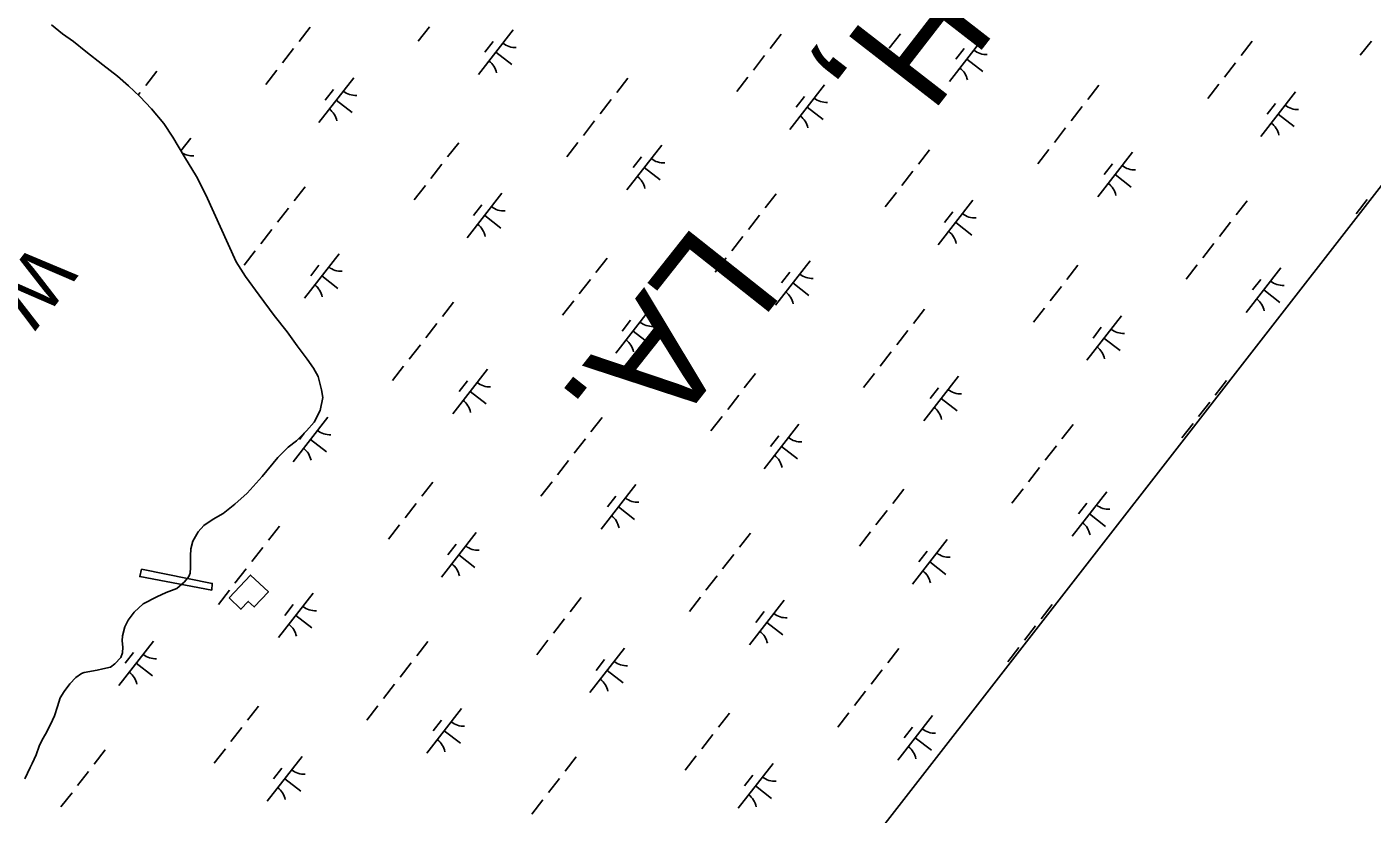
# Model space of a CAD drawing. Extents: x 3888273 to 3909528, y 158682 to 181032.
# Drawn here: x 3904884 to 3906074, y 169985 to 170681 of the extents above; entities that cross this region are included whole.
import ezdxf

# ---------------------------------------------------------------- set-up
doc = ezdxf.new("R2010")
doc.units = 0
for name, color, linetype in [('V-BLDG-OTLN', 7, 'Continuous'), ('V-CHAN-DOCK', 7, 'Continuous'), ('V-GRID-FRAM', 7, 'Continuous'), ('V-RIVR-IDEN', 7, 'Continuous'), ('V-TOPO-GNAM-IDEN', 7, 'Continuous'), ('V-TOPO-SHOR', 7, 'Continuous'), ('V-WETL-SWMP', 7, 'Continuous')]:
    doc.layers.add(name, color=color, linetype=linetype)

msp = doc.modelspace()

# ---------------------------------------------------------------- linework, layer by layer
at = {"layer": 'V-BLDG-OTLN'}
msp.add_lwpolyline([(3905062.3, 170175.8), (3905081.3, 170196), (3905097.1, 170181.1), (3905084.6, 170167.8), (3905079.3, 170172.7), (3905072.9, 170165.8)], close=True, dxfattribs=at)
at = {"layer": 'V-CHAN-DOCK'}
msp.add_lwpolyline([(3905047, 170182.8), (3904983.3, 170194.7), (3904985, 170201.1), (3905047.5, 170188.7)], close=True, dxfattribs=at)
at = {"layer": 'V-GRID-FRAM'}
msp.add_lwpolyline([(3907415, 172254.2), (3898317.3, 160561.5), (3891517.3, 165521.6), (3900698.9, 177323.8), (3907415, 172254.2)], dxfattribs=at)
at = {"layer": 'V-TOPO-SHOR'}
for points in [[(3904913, 170087.4), (3904916.5, 170092.9), (3904921.6, 170099.7), (3904926.7, 170105.3), (3904931.8, 170108.9), (3904934.1, 170109.8), (3904945.6, 170111.9), (3904950.7, 170113.1), (3904957.4, 170114.7), (3904961.4, 170117.6), (3904966.5, 170123.2), (3904968, 170127.1), (3904968.3, 170132.3), (3904967.9, 170137.8), (3904968.2, 170142.2), (3904970.1, 170150.1), (3904973.2, 170156.1), (3904978.3, 170163.3), (3904986.5, 170170.5), (3904998.4, 170176.9), (3905006.6, 170180.6), (3905016.1, 170184.2), (3905022.8, 170189.9), (3905026.7, 170194.7), (3905027.8, 170197.8), (3905028.2, 170202.6), (3905028.1, 170209.7), (3905028.1, 170212.9), (3905028.4, 170219.2), (3905030.3, 170226), (3905035, 170234.3), (3905040.1, 170239.9), (3905048.3, 170245.6), (3905057, 170250.4), (3905067.6, 170258.8), (3905078.5, 170268.4), (3905091.5, 170283.2), (3905105.5, 170300), (3905114.5, 170309.2), (3905122, 170314.8), (3905131, 170323.6), (3905137.7, 170331.2), (3905143.1, 170341.6), (3905145.4, 170353.1), (3905144.1, 170359.8), (3905141.2, 170371.6), (3905137.2, 170379.1), (3905131.5, 170387), (3905122.7, 170398.7), (3905113.9, 170411.3), (3905102.2, 170425.5), (3905089, 170443.5), (3905076.9, 170460), (3905068.5, 170473), (3905041.7, 170532.5), (3905033.6, 170548.6), (3905022.8, 170566), (3905012.7, 170583.3), (3905004.6, 170595.5), (3904993.8, 170608.4), (3904983.4, 170619.4), (3904973.4, 170628.8), (3904963.8, 170637.4), (3904950.7, 170647.5), (3904935.5, 170659.3), (3904924.7, 170667.9), (3904915.1, 170674.9), (3904905.2, 170682.7)], [(3904881.7, 170015.8), (3904886.3, 170025.7), (3904888.3, 170029.3), (3904891.7, 170036.9), (3904894.4, 170044.8), (3904897.1, 170050.4), (3904899.9, 170055.2), (3904904.5, 170063.9), (3904908, 170071.5), (3904910.7, 170079.8), (3904913, 170087.4)]]:
    msp.add_lwpolyline(points, dxfattribs=at)
at = {"layer": 'V-WETL-SWMP'}
for p, q in [((3907415, 172254.2), (3905626.6, 169955.7)), ((3904915.1, 170674.9), (3904905.2, 170682.7)), ((3904924.7, 170667.9), (3904915.1, 170674.9)), ((3905134.2, 170680.6), (3905124.4, 170668)), ((3905239.7, 170680.9), (3905229.8, 170668.3)), ((3905313.8, 170678.4), (3905283.1, 170638.9)), ((3905550.9, 170674.4), (3905541, 170661.8)), ((3905656.3, 170674.7), (3905646.5, 170662)), ((3904935.5, 170659.3), (3904924.7, 170667.9)), ((3905296, 170668.1), (3905288.7, 170658.7)), ((3905730.5, 170672.2), (3905699.8, 170632.7)), ((3905967.5, 170668.2), (3905957.7, 170655.6)), ((3906073, 170668.4), (3906063.2, 170655.8)), ((3904950.7, 170647.5), (3904935.5, 170659.3)), ((3905119.5, 170661.7), (3905109.6, 170649.1)), ((3905298.4, 170658.7), (3905312.6, 170647.6)), ((3905536.1, 170655.5), (3905526.3, 170642.8)), ((3905712.7, 170661.9), (3905705.3, 170652.5)), ((3905715.1, 170652.4), (3905729.3, 170641.4)), ((3904963.8, 170637.4), (3904950.7, 170647.5)), ((3904998.5, 170641.8), (3904988.7, 170629.2)), ((3905104.7, 170642.8), (3905094.9, 170630.1)), ((3905952.8, 170649.2), (3905943, 170636.6)), ((3904973.4, 170628.8), (3904963.8, 170637.4)), ((3904983.4, 170619.4), (3904973.4, 170628.8)), ((3905172.6, 170636), (3905141.8, 170596.5)), ((3905415.1, 170635.6), (3905405.3, 170622.9)), ((3905521.4, 170636.5), (3905511.6, 170623.9)), ((3905589.2, 170629.7), (3905558.5, 170590.3)), ((3905831.8, 170629.3), (3905822, 170616.7)), ((3905938, 170630.3), (3905928.2, 170617.7)), ((3904983.7, 170622.8), (3904982, 170620.7)), ((3904993.8, 170608.4), (3904983.4, 170619.4)), ((3905154.8, 170625.7), (3905147.4, 170616.2)), ((3905157.2, 170616.2), (3905171.4, 170605.2)), ((3905400.4, 170616.6), (3905390.6, 170604)), ((3905571.5, 170619.5), (3905564.1, 170610)), ((3906005.9, 170623.5), (3905975.2, 170584)), ((3905004.6, 170595.5), (3904993.8, 170608.4)), ((3905573.9, 170610), (3905588.1, 170598.9)), ((3905817.1, 170610.4), (3905807.3, 170597.8)), ((3905988.1, 170613.2), (3905980.8, 170603.8)), ((3905990.5, 170603.8), (3906004.7, 170592.7)), ((3905012.7, 170583.3), (3905004.6, 170595.5)), ((3905385.7, 170597.7), (3905375.8, 170585)), ((3905802.3, 170591.5), (3905792.5, 170578.8)), ((3905022.8, 170566), (3905012.7, 170583.3)), ((3905028.4, 170582.5), (3905019.7, 170571.3)), ((3905265.5, 170578.5), (3905255.6, 170565.9)), ((3905370.9, 170578.7), (3905361.1, 170566.1)), ((3905445.1, 170576.3), (3905414.4, 170536.8)), ((3905682.1, 170572.3), (3905672.3, 170559.6)), ((3905787.6, 170572.5), (3905777.8, 170559.9)), ((3905861.7, 170570), (3905831, 170530.6)), ((3905033.6, 170548.6), (3905022.8, 170566)), ((3905250.7, 170559.6), (3905240.9, 170546.9)), ((3905427.3, 170566), (3905419.9, 170556.5)), ((3905429.7, 170556.5), (3905443.9, 170545.5)), ((3905844, 170559.8), (3905836.6, 170550.3)), ((3905041.7, 170532.5), (3905033.6, 170548.6)), ((3905667.4, 170553.3), (3905657.6, 170540.7)), ((3905846.4, 170550.3), (3905860.6, 170539.3)), ((3905068.5, 170473), (3905041.7, 170532.5)), ((3905129.8, 170539.6), (3905119.9, 170527)), ((3905236, 170540.6), (3905226.2, 170528)), ((3905303.8, 170533.8), (3905273.1, 170494.4)), ((3905546.4, 170533.4), (3905536.6, 170520.8)), ((3905652.7, 170534.4), (3905642.8, 170521.8)), ((3905115, 170520.7), (3905105.2, 170508.1)), ((3905286.1, 170523.6), (3905278.7, 170514.1)), ((3905720.5, 170527.6), (3905689.8, 170488.1)), ((3905963.1, 170527.2), (3905953.3, 170514.6)), ((3906069.3, 170528.2), (3906059.5, 170515.5)), ((3905288.5, 170514.1), (3905302.7, 170503)), ((3905531.7, 170514.5), (3905521.9, 170501.8)), ((3905702.7, 170517.3), (3905695.4, 170507.9)), ((3905705.2, 170507.9), (3905719.4, 170496.8)), ((3905948.4, 170508.2), (3905938.5, 170495.6)), ((3905100.3, 170501.8), (3905090.5, 170489.1)), ((3905517, 170495.5), (3905507.1, 170482.9)), ((3905933.6, 170489.3), (3905923.8, 170476.7)), ((3905076.9, 170460), (3905068.5, 170473)), ((3905085.5, 170482.8), (3905075.7, 170470.2)), ((3905159.7, 170480.3), (3905129, 170440.9)), ((3905396.8, 170476.3), (3905386.9, 170463.7)), ((3905502.2, 170476.6), (3905492.4, 170464)), ((3905576.4, 170474.1), (3905545.7, 170434.7)), ((3905089, 170443.5), (3905076.9, 170460)), ((3905141.9, 170470.1), (3905134.6, 170460.6)), ((3905144.3, 170460.6), (3905158.5, 170449.6)), ((3905558.6, 170463.9), (3905551.2, 170454.4)), ((3905813.4, 170470.1), (3905803.6, 170457.5)), ((3905918.9, 170470.4), (3905909.1, 170457.7)), ((3905993, 170467.9), (3905962.3, 170428.4)), ((3905382, 170457.4), (3905372.2, 170444.8)), ((3905561, 170454.4), (3905575.2, 170443.3)), ((3905798.7, 170451.2), (3905788.9, 170438.6)), ((3905975.3, 170457.6), (3905967.9, 170448.2)), ((3905977.7, 170448.2), (3905991.9, 170437.1)), ((3905102.2, 170425.5), (3905089, 170443.5)), ((3905261, 170437.5), (3905251.2, 170424.9)), ((3905367.3, 170438.5), (3905357.4, 170425.8)), ((3905113.9, 170411.3), (3905102.2, 170425.5)), ((3905435.1, 170431.7), (3905404.4, 170392.2)), ((3905677.7, 170431.3), (3905667.9, 170418.6)), ((3905783.9, 170432.2), (3905774.1, 170419.6)), ((3905851.8, 170425.4), (3905821.1, 170386)), ((3905246.3, 170418.6), (3905236.5, 170405.9)), ((3905417.4, 170421.4), (3905410, 170411.9)), ((3905834, 170415.2), (3905826.7, 170405.7)), ((3905122.7, 170398.7), (3905113.9, 170411.3)), ((3905419.8, 170411.9), (3905434, 170400.9)), ((3905663, 170412.3), (3905653.1, 170399.7)), ((3905836.4, 170405.7), (3905850.6, 170394.7)), ((3905131.5, 170387), (3905122.7, 170398.7)), ((3905231.6, 170399.6), (3905221.7, 170387)), ((3905648.2, 170393.4), (3905638.4, 170380.8)), ((3905137.2, 170379.1), (3905131.5, 170387)), ((3905141.2, 170371.6), (3905137.2, 170379.1)), ((3905216.8, 170380.7), (3905207, 170368)), ((3905291, 170378.2), (3905260.3, 170338.7)), ((3905144.1, 170359.8), (3905141.2, 170371.6)), ((3905273.2, 170367.9), (3905265.8, 170358.5)), ((3905528, 170374.2), (3905518.2, 170361.6)), ((3905633.5, 170374.4), (3905623.7, 170361.8)), ((3905707.6, 170372), (3905676.9, 170332.5)), ((3905944.7, 170368), (3905934.9, 170355.3)), ((3905143.1, 170341.6), (3905145.4, 170353.1)), ((3905145.4, 170353.1), (3905144.1, 170359.8)), ((3905275.6, 170358.5), (3905289.8, 170347.4)), ((3905513.3, 170355.3), (3905503.5, 170342.6)), ((3905689.9, 170361.7), (3905682.5, 170352.2)), ((3905137.7, 170331.2), (3905143.1, 170341.6)), ((3905692.3, 170352.2), (3905706.5, 170341.2)), ((3905930, 170349), (3905920.1, 170336.4)), ((3905149.7, 170335.7), (3905119, 170296.3)), ((3905131, 170323.6), (3905137.7, 170331.2)), ((3905392.3, 170335.4), (3905382.5, 170322.7)), ((3905498.6, 170336.3), (3905488.7, 170323.7)), ((3905566.4, 170329.5), (3905535.7, 170290.1)), ((3905809, 170329.1), (3905799.2, 170316.5)), ((3905915.2, 170330.1), (3905905.4, 170317.5)), ((3905122, 170314.8), (3905131, 170323.6)), ((3905128.9, 170321.6), (3905124.6, 170316)), ((3905548.6, 170319.3), (3905541.3, 170309.8)), ((3905105.5, 170300), (3905114.5, 170309.2)), ((3905114.5, 170309.2), (3905122, 170314.8)), ((3905134.4, 170316), (3905148.6, 170305)), ((3905377.6, 170316.4), (3905367.8, 170303.8)), ((3905551, 170309.8), (3905565.3, 170298.7)), ((3905794.3, 170310.2), (3905784.4, 170297.6)), ((3905091.5, 170283.2), (3905105.5, 170300)), ((3905362.8, 170297.5), (3905353, 170284.8)), ((3905078.5, 170268.4), (3905091.5, 170283.2)), ((3905779.5, 170291.2), (3905769.7, 170278.6)), ((3905242.6, 170278.3), (3905232.8, 170265.7)), ((3905348.1, 170278.5), (3905338.3, 170265.9)), ((3905422.3, 170276.1), (3905391.5, 170236.6)), ((3905659.3, 170272.1), (3905649.5, 170259.4)), ((3905764.8, 170272.3), (3905754.9, 170259.7)), ((3905838.9, 170269.8), (3905808.2, 170230.4)), ((3905057, 170250.4), (3905067.6, 170258.8)), ((3905067.6, 170258.8), (3905078.5, 170268.4)), ((3905227.9, 170259.3), (3905218.1, 170246.7)), ((3905404.5, 170265.8), (3905397.1, 170256.3)), ((3905821.2, 170259.6), (3905813.8, 170250.1)), ((3905048.3, 170245.6), (3905057, 170250.4)), ((3905406.9, 170256.3), (3905421.1, 170245.3)), ((3905644.6, 170253.1), (3905634.7, 170240.5)), ((3905823.6, 170250.1), (3905837.8, 170239)), ((3905030.3, 170226), (3905035, 170234.3)), ((3905035, 170234.3), (3905040.1, 170239.9)), ((3905040.1, 170239.9), (3905048.3, 170245.6)), ((3905106.9, 170239.4), (3905097.1, 170226.8)), ((3905213.2, 170240.4), (3905203.3, 170227.8)), ((3905629.8, 170234.2), (3905620, 170221.5)), ((3905028.4, 170219.2), (3905030.3, 170226)), ((3905281, 170233.6), (3905250.3, 170194.1)), ((3905263.3, 170223.3), (3905255.9, 170213.9)), ((3905523.6, 170233.2), (3905513.8, 170220.6)), ((3905697.7, 170227.4), (3905667, 170187.9)), ((3905028.1, 170212.9), (3905028.4, 170219.2)), ((3905028.1, 170209.7), (3905028.1, 170212.9)), ((3905092.2, 170220.5), (3905082.4, 170207.9)), ((3905265.7, 170213.9), (3905279.9, 170202.8)), ((3905508.9, 170214.3), (3905499, 170201.6)), ((3905679.9, 170217.1), (3905672.6, 170207.6)), ((3905027.8, 170197.8), (3905028.2, 170202.6)), ((3905028.2, 170202.6), (3905028.1, 170209.7)), ((3905077.5, 170201.5), (3905067.6, 170188.9)), ((3905682.3, 170207.6), (3905696.5, 170196.6)), ((3905016.1, 170184.2), (3905022.8, 170189.9)), ((3905022.8, 170189.9), (3905026.7, 170194.7)), ((3905026.7, 170194.7), (3905027.8, 170197.8)), ((3905494.1, 170195.3), (3905484.3, 170182.7)), ((3904986.5, 170170.5), (3904998.4, 170176.9)), ((3904998.4, 170176.9), (3905006.6, 170180.6)), ((3905006.6, 170180.6), (3905016.1, 170184.2)), ((3905062.7, 170182.6), (3905052.9, 170170)), ((3905136.9, 170180.1), (3905106.2, 170140.7)), ((3905373.9, 170176.1), (3905364.1, 170163.5)), ((3905479.4, 170176.4), (3905469.6, 170163.8)), ((3904973.2, 170156.1), (3904978.3, 170163.3)), ((3904978.3, 170163.3), (3904986.5, 170170.5)), ((3905119.1, 170169.9), (3905111.7, 170160.4)), ((3905553.5, 170173.9), (3905522.8, 170134.4)), ((3905535.8, 170163.7), (3905528.4, 170154.2)), ((3905790.6, 170169.9), (3905780.8, 170157.3)), ((3904970.1, 170150.1), (3904973.2, 170156.1)), ((3905121.5, 170160.4), (3905135.7, 170149.3)), ((3905359.2, 170157.2), (3905349.4, 170144.6)), ((3905538.2, 170154.2), (3905552.4, 170143.1)), ((3905775.9, 170151), (3905766, 170138.3)), ((3904967.9, 170137.8), (3904968.2, 170142.2)), ((3904968.2, 170142.2), (3904970.1, 170150.1)), ((3904995.6, 170137.7), (3904964.9, 170098.2)), ((3904966.5, 170123.2), (3904968, 170127.1)), ((3904968.3, 170132.3), (3904967.9, 170137.8)), ((3904968, 170127.1), (3904968.3, 170132.3)), ((3904977.9, 170127.4), (3904970.5, 170118)), ((3905238.2, 170137.3), (3905228.4, 170124.7)), ((3905344.4, 170138.3), (3905334.6, 170125.6)), ((3905412.3, 170131.5), (3905381.6, 170092)), ((3905654.9, 170131.1), (3905645.1, 170118.4)), ((3905761.1, 170132), (3905751.3, 170119.4)), ((3904957.4, 170114.7), (3904961.4, 170117.6)), ((3904961.4, 170117.6), (3904966.5, 170123.2)), ((3904980.3, 170118), (3904994.5, 170106.9)), ((3905223.5, 170118.3), (3905213.7, 170105.7)), ((3905394.5, 170121.2), (3905387.2, 170111.7)), ((3904921.6, 170099.7), (3904926.7, 170105.3)), ((3904926.7, 170105.3), (3904931.8, 170108.9)), ((3904931.8, 170108.9), (3904934.1, 170109.8)), ((3904934.1, 170109.8), (3904945.6, 170111.9)), ((3904945.6, 170111.9), (3904950.7, 170113.1)), ((3904950.7, 170113.1), (3904957.4, 170114.7)), ((3905396.9, 170111.7), (3905411.1, 170100.7)), ((3905640.1, 170112.1), (3905630.3, 170099.5)), ((3904913, 170087.4), (3904916.5, 170092.9)), ((3904916.5, 170092.9), (3904921.6, 170099.7)), ((3905208.7, 170099.4), (3905198.9, 170086.8)), ((3905625.4, 170093.2), (3905615.6, 170080.6)), ((3904908, 170071.5), (3904910.7, 170079.8)), ((3904910.7, 170079.8), (3904913, 170087.4)), ((3905088.5, 170080.2), (3905078.7, 170067.6)), ((3905194, 170080.5), (3905184.2, 170067.8)), ((3904904.5, 170063.9), (3904908, 170071.5)), ((3905268.1, 170078), (3905237.4, 170038.5)), ((3905250.4, 170067.7), (3905243, 170058.3)), ((3905505.2, 170074), (3905495.4, 170061.4)), ((3905610.7, 170074.2), (3905600.8, 170061.6)), ((3905684.8, 170071.8), (3905654.1, 170032.3)), ((3904899.9, 170055.2), (3904904.5, 170063.9)), ((3905073.8, 170061.3), (3905064, 170048.7)), ((3905252.8, 170058.3), (3905267, 170047.2)), ((3905667.1, 170061.5), (3905659.7, 170052)), ((3904891.7, 170036.9), (3904894.4, 170044.8)), ((3904894.4, 170044.8), (3904897.1, 170050.4)), ((3904897.1, 170050.4), (3904899.9, 170055.2)), ((3905490.5, 170055.1), (3905480.6, 170042.4)), ((3905669.5, 170052), (3905683.7, 170041)), ((3904888.3, 170029.3), (3904891.7, 170036.9)), ((3904952.8, 170041.4), (3904943, 170028.7)), ((3905059.1, 170042.3), (3905049.2, 170029.7)), ((3905126.9, 170035.5), (3905096.2, 169996.1)), ((3905369.5, 170035.1), (3905359.7, 170022.5)), ((3905475.7, 170036.1), (3905465.9, 170023.5)), ((3904881.7, 170015.8), (3904886.3, 170025.7)), ((3904886.3, 170025.7), (3904888.3, 170029.3)), ((3904938.1, 170022.4), (3904928.3, 170009.8)), ((3905109.1, 170025.3), (3905101.8, 170015.8)), ((3905543.6, 170029.3), (3905512.9, 169989.9)), ((3905111.6, 170015.8), (3905125.8, 170004.8)), ((3905354.8, 170016.2), (3905344.9, 170003.6)), ((3905525.8, 170019.1), (3905518.4, 170009.6)), ((3905528.2, 170009.6), (3905542.4, 169998.5)), ((3904923.4, 170003.5), (3904913.5, 169990.9)), ((3905340, 169997.3), (3905330.2, 169984.6))]:
    msp.add_line(p, q, dxfattribs=at)
for centre, start, end in [((3905315.6, 170680.3), 231.343, 272.8866), ((3905281.7, 170636.7), 11.343, 52.8866), ((3905732.3, 170674.1), 231.343, 272.8866), ((3905698.3, 170630.5), 11.343, 52.8866), ((3905174.4, 170637.9), 231.343, 272.8866), ((3905591, 170631.7), 231.343, 272.8866), ((3905140.4, 170594.3), 11.343, 52.8866), ((3906007.7, 170625.4), 231.343, 272.8866), ((3905557.1, 170588.1), 11.343, 52.8866), ((3905973.8, 170581.8), 11.343, 52.8866), ((3905030.2, 170584.4), 237.1516, 272.8866), ((3905446.9, 170578.2), 231.343, 272.8866), ((3905863.5, 170572), 231.343, 272.8866), ((3905412.9, 170534.6), 11.343, 52.8866), ((3905829.6, 170528.4), 11.343, 52.8866), ((3905305.6, 170535.7), 231.343, 272.8866), ((3905722.3, 170529.5), 231.343, 272.8866), ((3905271.7, 170492.1), 11.343, 52.8866), ((3905688.4, 170485.9), 11.343, 52.8866), ((3905161.5, 170482.3), 231.343, 272.8866), ((3905578.2, 170476), 231.343, 272.8866), ((3905127.6, 170438.7), 11.343, 52.8866), ((3905994.8, 170469.8), 231.343, 272.8866), ((3905544.2, 170432.4), 11.343, 52.8866), ((3905960.9, 170426.2), 11.343, 52.8866), ((3905436.9, 170433.6), 231.343, 272.8866), ((3905853.6, 170427.4), 231.343, 272.8866), ((3905403, 170390), 11.343, 52.8866), ((3905819.7, 170383.8), 11.343, 52.8866), ((3905292.8, 170380.1), 231.343, 272.8866), ((3905709.4, 170373.9), 231.343, 272.8866), ((3905258.8, 170336.5), 11.343, 52.8866), ((3905675.5, 170330.3), 11.343, 52.8866), ((3905151.5, 170337.7), 231.343, 272.8866), ((3905568.2, 170331.4), 231.343, 272.8866), ((3905117.6, 170294.1), 11.343, 52.8866), ((3905534.3, 170287.8), 11.343, 52.8866), ((3905424, 170278), 231.343, 272.8866), ((3905840.7, 170271.8), 231.343, 272.8866), ((3905390.1, 170234.4), 11.343, 52.8866), ((3905806.8, 170228.2), 11.343, 52.8866), ((3905282.8, 170235.5), 231.343, 272.8866), ((3905699.5, 170229.3), 231.343, 272.8866), ((3905248.9, 170191.9), 11.343, 52.8866), ((3905665.6, 170185.7), 11.343, 52.8866), ((3905138.7, 170182.1), 231.343, 272.8866), ((3905104.7, 170138.5), 11.343, 52.8866), ((3905555.3, 170175.8), 231.343, 272.8866), ((3905521.4, 170132.2), 11.343, 52.8866), ((3904997.4, 170139.6), 231.343, 272.8866), ((3905414.1, 170133.4), 231.343, 272.8866), ((3904963.5, 170096), 11.343, 52.8866), ((3905380.2, 170089.8), 11.343, 52.8866), ((3905269.9, 170079.9), 231.343, 272.8866), ((3905686.6, 170073.7), 231.343, 272.8866), ((3905236, 170036.3), 11.343, 52.8866), ((3905652.7, 170030.1), 11.343, 52.8866), ((3905128.7, 170037.5), 231.343, 272.8866), ((3905094.8, 169993.9), 11.343, 52.8866), ((3905545.4, 170031.2), 231.343, 272.8866), ((3905511.4, 169987.6), 11.343, 52.8866)]:
    msp.add_arc(centre, 17.6, start, end, dxfattribs=at)

# ---------------------------------------------------------------- texts
at = {"layer": 'V-RIVR-IDEN'}
msp.add_text('Water', height=50, rotation=232.1185, dxfattribs=at).set_placement((3904890, 170491.9))
at = {"layer": 'V-TOPO-GNAM-IDEN'}
for s, rotation, p in [('PARISH,', 232.2195, (3905909.4, 171057.6)), ('LA.', 231.6195, (3905475.9, 170509.3))]:
    msp.add_text(s, height=100, rotation=rotation, dxfattribs=at).set_placement(p)

doc.saveas('drawing.dxf')
